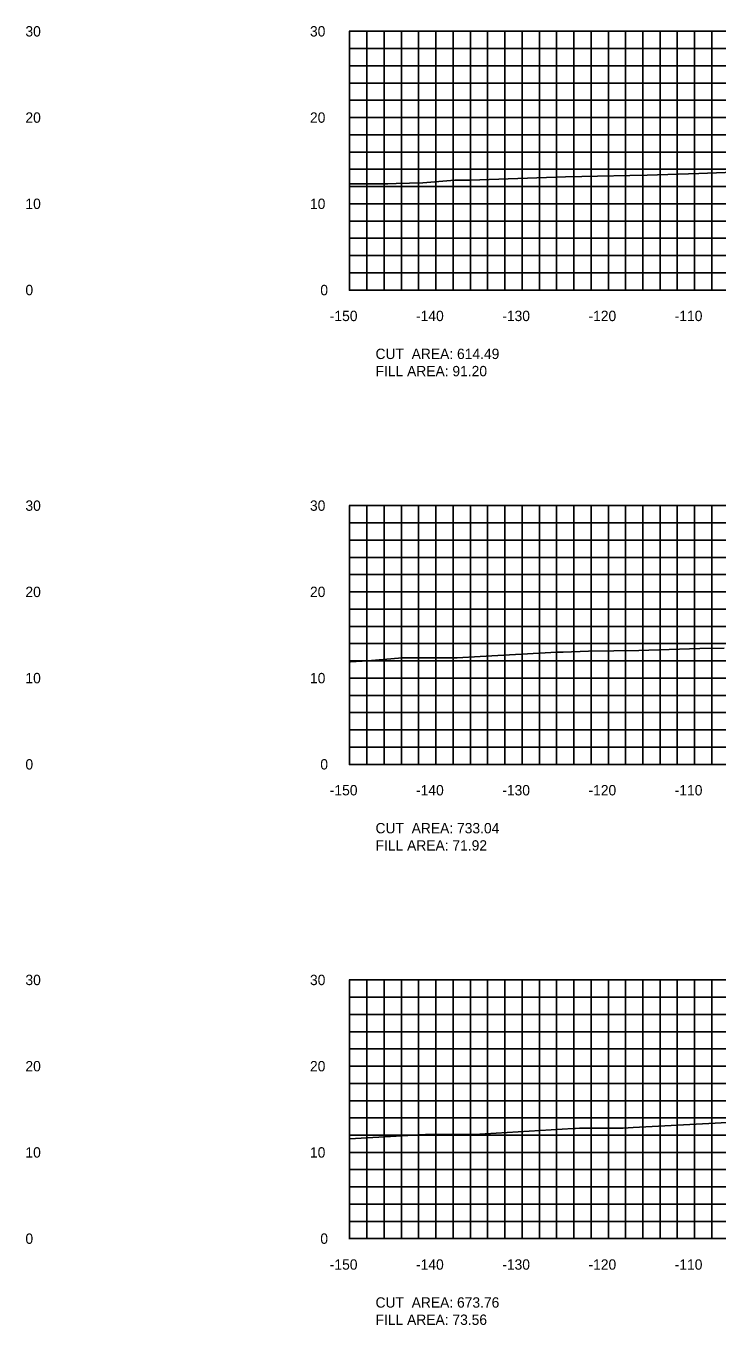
# Model space of a CAD drawing. Extents: x 1800880 to 1818864, y 245271 to 250560.
# Drawn here: x 1805163.5 to 1805243.6, y 250089.4 to 250240 of the extents above; entities that cross this region are included whole.
import ezdxf

# ---------------------------------------------------------------- set-up
doc = ezdxf.new("R2010")
doc.units = 0
for name, color, linetype in [('33', 7, 'Continuous'), ('CL-CNST', 7, 'Continuous'), ('DESIGN - DRAINAGE - Bridges', 7, 'Continuous'), ('DRAINAGETXT', 7, 'Continuous'), ('Level 46', 7, 'Continuous')]:
    doc.layers.add(name, color=color, linetype=linetype)

msp = doc.modelspace()

# ---------------------------------------------------------------- linework, layer by layer
at = {"layer": 'CL-CNST'}
for points in [[(1805201, 250221.75), (1805201.38, 250221.75), (1805202.91, 250221.75), (1805203.06, 250221.75), (1805203.31, 250221.75), (1805204.27, 250221.75), (1805205.43, 250221.75), (1805206.39, 250221.78), (1805209.48, 250221.88), (1805213.18, 250222.18), (1805213.88, 250222.18), (1805214.51, 250222.16), (1805214.96, 250222.17), (1805226.02, 250222.56), (1805227.92, 250222.58), (1805229.75, 250222.65), (1805233.5, 250222.71), (1805235.52, 250222.74), (1805241.49, 250222.96), (1805246.61, 250223.15)], [(1805201, 250166.33), (1805201.11, 250166.33), (1805203.12, 250166.42), (1805207.08, 250166.79), (1805211.27, 250166.79), (1805212.91, 250166.78), (1805213.47, 250166.78), (1805216.12, 250166.93), (1805225.01, 250167.42), (1805225.78, 250167.42), (1805228.7, 250167.54), (1805231.64, 250167.6), (1805234.53, 250167.65), (1805238.07, 250167.76), (1805241.6, 250167.85), (1805244.44, 250167.89)], [(1805201, 250111.02), (1805209.79, 250111.51), (1805210.14, 250111.51), (1805210.72, 250111.51), (1805212.92, 250111.51), (1805213.89, 250111.51), (1805215.29, 250111.51), (1805215.45, 250111.51), (1805226.91, 250112.19), (1805227.18, 250112.2), (1805227.67, 250112.23), (1805228.43, 250112.23), (1805230.16, 250112.23), (1805231.57, 250112.23), (1805232.41, 250112.23), (1805232.71, 250112.23), (1805233.88, 250112.3), (1805243.39, 250112.82), (1805256.4, 250113.56)]]:
    msp.add_lwpolyline(points, dxfattribs=at)
at = {"layer": 'DESIGN - DRAINAGE - Bridges'}
for p, q in [((1805200.94, 250239.43), (1805201, 250239.43)), ((1805201, 250209.43), (1805201, 250239.43)), ((1805200.94, 250229.43), (1805201, 250229.43)), ((1805200.94, 250219.43), (1805201, 250219.43)), ((1805200.94, 250209.43), (1805201, 250209.43)), ((1805201, 250209.43), (1805501, 250209.43)), ((1805201, 250209.37), (1805201, 250209.43)), ((1805211, 250209.37), (1805211, 250209.43)), ((1805221, 250209.37), (1805221, 250209.43)), ((1805231, 250209.37), (1805231, 250209.43)), ((1805241, 250209.37), (1805241, 250209.43)), ((1805200.94, 250184.43), (1805201, 250184.43)), ((1805201, 250154.43), (1805201, 250184.43)), ((1805200.94, 250174.43), (1805201, 250174.43)), ((1805200.94, 250164.43), (1805201, 250164.43)), ((1805200.94, 250154.43), (1805201, 250154.43)), ((1805201, 250154.43), (1805501, 250154.43)), ((1805201, 250154.37), (1805201, 250154.43)), ((1805211, 250154.37), (1805211, 250154.43)), ((1805221, 250154.37), (1805221, 250154.43)), ((1805231, 250154.37), (1805231, 250154.43)), ((1805241, 250154.37), (1805241, 250154.43)), ((1805200.94, 250129.43), (1805201, 250129.43)), ((1805201, 250099.43), (1805201, 250129.43)), ((1805200.94, 250119.43), (1805201, 250119.43)), ((1805200.94, 250109.43), (1805201, 250109.43)), ((1805200.94, 250099.43), (1805201, 250099.43)), ((1805201, 250099.43), (1805501, 250099.43)), ((1805201, 250099.37), (1805201, 250099.43)), ((1805211, 250099.37), (1805211, 250099.43)), ((1805221, 250099.37), (1805221, 250099.43)), ((1805231, 250099.37), (1805231, 250099.43)), ((1805241, 250099.37), (1805241, 250099.43))]:
    msp.add_line(p, q, dxfattribs=at)
at = {"layer": 'Level 46'}
for p, q in [((1805201, 250239.43), (1805501, 250239.43)), ((1805201, 250209.43), (1805201, 250239.43)), ((1805203, 250209.43), (1805203, 250239.43)), ((1805205, 250209.43), (1805205, 250239.43)), ((1805207, 250209.43), (1805207, 250239.43)), ((1805209, 250209.43), (1805209, 250239.43)), ((1805211, 250209.43), (1805211, 250239.43)), ((1805213, 250209.43), (1805213, 250239.43)), ((1805215, 250209.43), (1805215, 250239.43)), ((1805217, 250209.43), (1805217, 250239.43)), ((1805219, 250209.43), (1805219, 250239.43)), ((1805221, 250209.43), (1805221, 250239.43)), ((1805223, 250209.43), (1805223, 250239.43)), ((1805225, 250209.43), (1805225, 250239.43)), ((1805227, 250209.43), (1805227, 250239.43)), ((1805229, 250209.43), (1805229, 250239.43)), ((1805231, 250209.43), (1805231, 250239.43)), ((1805233, 250209.43), (1805233, 250239.43)), ((1805235, 250209.43), (1805235, 250239.43)), ((1805237, 250209.43), (1805237, 250239.43)), ((1805239, 250209.43), (1805239, 250239.43)), ((1805241, 250209.43), (1805241, 250239.43)), ((1805243, 250209.43), (1805243, 250239.43)), ((1805201, 250237.43), (1805501, 250237.43)), ((1805201, 250235.43), (1805501, 250235.43)), ((1805201, 250233.43), (1805501, 250233.43)), ((1805201, 250231.43), (1805501, 250231.43)), ((1805201, 250229.43), (1805501, 250229.43)), ((1805201, 250227.43), (1805501, 250227.43)), ((1805201, 250225.43), (1805501, 250225.43)), ((1805201, 250223.43), (1805501, 250223.43)), ((1805201, 250221.43), (1805501, 250221.43)), ((1805201, 250219.43), (1805501, 250219.43)), ((1805201, 250217.43), (1805501, 250217.43)), ((1805201, 250215.43), (1805501, 250215.43)), ((1805201, 250213.43), (1805501, 250213.43)), ((1805201, 250211.43), (1805501, 250211.43)), ((1805201, 250209.43), (1805501, 250209.43)), ((1805201, 250184.43), (1805501, 250184.43)), ((1805201, 250154.43), (1805201, 250184.43)), ((1805203, 250154.43), (1805203, 250184.43)), ((1805205, 250154.43), (1805205, 250184.43)), ((1805207, 250154.43), (1805207, 250184.43)), ((1805209, 250154.43), (1805209, 250184.43)), ((1805211, 250154.43), (1805211, 250184.43)), ((1805213, 250154.43), (1805213, 250184.43)), ((1805215, 250154.43), (1805215, 250184.43)), ((1805217, 250154.43), (1805217, 250184.43)), ((1805219, 250154.43), (1805219, 250184.43)), ((1805221, 250154.43), (1805221, 250184.43)), ((1805223, 250154.43), (1805223, 250184.43)), ((1805225, 250154.43), (1805225, 250184.43)), ((1805227, 250154.43), (1805227, 250184.43)), ((1805229, 250154.43), (1805229, 250184.43)), ((1805231, 250154.43), (1805231, 250184.43)), ((1805233, 250154.43), (1805233, 250184.43)), ((1805235, 250154.43), (1805235, 250184.43)), ((1805237, 250154.43), (1805237, 250184.43)), ((1805239, 250154.43), (1805239, 250184.43)), ((1805241, 250154.43), (1805241, 250184.43)), ((1805243, 250154.43), (1805243, 250184.43)), ((1805201, 250182.43), (1805501, 250182.43)), ((1805201, 250180.43), (1805501, 250180.43)), ((1805201, 250178.43), (1805501, 250178.43)), ((1805201, 250176.43), (1805501, 250176.43)), ((1805201, 250174.43), (1805501, 250174.43)), ((1805201, 250172.43), (1805501, 250172.43)), ((1805201, 250170.43), (1805501, 250170.43)), ((1805201, 250168.43), (1805501, 250168.43)), ((1805201, 250166.43), (1805501, 250166.43)), ((1805201, 250164.43), (1805501, 250164.43)), ((1805201, 250162.43), (1805501, 250162.43)), ((1805201, 250160.43), (1805501, 250160.43)), ((1805201, 250158.43), (1805501, 250158.43)), ((1805201, 250156.43), (1805501, 250156.43)), ((1805201, 250154.43), (1805501, 250154.43)), ((1805201, 250129.43), (1805501, 250129.43)), ((1805201, 250099.43), (1805201, 250129.43)), ((1805203, 250099.43), (1805203, 250129.43)), ((1805205, 250099.43), (1805205, 250129.43)), ((1805207, 250099.43), (1805207, 250129.43)), ((1805209, 250099.43), (1805209, 250129.43)), ((1805211, 250099.43), (1805211, 250129.43)), ((1805213, 250099.43), (1805213, 250129.43)), ((1805215, 250099.43), (1805215, 250129.43)), ((1805217, 250099.43), (1805217, 250129.43)), ((1805219, 250099.43), (1805219, 250129.43)), ((1805221, 250099.43), (1805221, 250129.43)), ((1805223, 250099.43), (1805223, 250129.43)), ((1805225, 250099.43), (1805225, 250129.43)), ((1805227, 250099.43), (1805227, 250129.43)), ((1805229, 250099.43), (1805229, 250129.43)), ((1805231, 250099.43), (1805231, 250129.43)), ((1805233, 250099.43), (1805233, 250129.43)), ((1805235, 250099.43), (1805235, 250129.43)), ((1805237, 250099.43), (1805237, 250129.43)), ((1805239, 250099.43), (1805239, 250129.43)), ((1805241, 250099.43), (1805241, 250129.43)), ((1805243, 250099.43), (1805243, 250129.43)), ((1805201, 250127.43), (1805501, 250127.43)), ((1805201, 250125.43), (1805501, 250125.43)), ((1805201, 250123.43), (1805501, 250123.43)), ((1805201, 250121.43), (1805501, 250121.43)), ((1805201, 250119.43), (1805501, 250119.43)), ((1805201, 250117.43), (1805501, 250117.43)), ((1805201, 250115.43), (1805501, 250115.43)), ((1805201, 250113.43), (1805501, 250113.43)), ((1805201, 250111.43), (1805501, 250111.43)), ((1805201, 250109.43), (1805501, 250109.43)), ((1805201, 250107.43), (1805501, 250107.43)), ((1805201, 250105.43), (1805501, 250105.43)), ((1805201, 250103.43), (1805501, 250103.43)), ((1805201, 250101.43), (1805501, 250101.43)), ((1805201, 250099.43), (1805501, 250099.43))]:
    msp.add_line(p, q, dxfattribs=at)

# ---------------------------------------------------------------- texts
for s, p in [('-150', (1805198.7, 250205.83)), ('-140', (1805208.7, 250205.83)), ('-130', (1805218.7, 250205.83)), ('-120', (1805228.7, 250205.83)), ('-110', (1805238.7, 250205.83)), ('-150', (1805198.7, 250150.83)), ('-140', (1805208.7, 250150.83)), ('-130', (1805218.7, 250150.83)), ('-120', (1805228.7, 250150.83)), ('-110', (1805238.7, 250150.83)), ('-150', (1805198.7, 250095.83)), ('-140', (1805208.7, 250095.83)), ('-130', (1805218.7, 250095.83)), ('-120', (1805228.7, 250095.83)), ('-110', (1805238.7, 250095.83))]:
    msp.add_text(s, height=1.2).set_placement(p)
at = {"layer": '33'}
for s, p in [('30', (1805163.4, 250238.83)), ('30', (1805196.4, 250238.83)), ('20', (1805163.4, 250228.83)), ('20', (1805196.4, 250228.83)), ('10', (1805163.4, 250218.83)), ('10', (1805196.4, 250218.83)), ('0', (1805163.4, 250208.83)), ('0', (1805197.6, 250208.83)), ('30', (1805163.4, 250183.83)), ('30', (1805196.4, 250183.83)), ('20', (1805163.4, 250173.83)), ('20', (1805196.4, 250173.83)), ('10', (1805163.4, 250163.83)), ('10', (1805196.4, 250163.83)), ('0', (1805163.4, 250153.83)), ('0', (1805197.6, 250153.83)), ('30', (1805163.4, 250128.83)), ('30', (1805196.4, 250128.83)), ('20', (1805163.4, 250118.83)), ('20', (1805196.4, 250118.83)), ('10', (1805163.4, 250108.83)), ('10', (1805196.4, 250108.83)), ('0', (1805163.4, 250098.83)), ('0', (1805197.6, 250098.83))]:
    msp.add_text(s, height=1.2, dxfattribs=at).set_placement(p)
at = {"layer": 'DESIGN - DRAINAGE - Bridges'}
for p in [(1805201, 250209.43), (1805201, 250154.43), (1805201, 250099.43)]:
    msp.add_text('-', height=0.0001, dxfattribs=at).set_placement(p)
at = {"layer": 'DRAINAGETXT'}
for s, p in [('CUT  AREA: 614.49', (1805204, 250201.43)), ('FILL AREA: 91.20', (1805204, 250199.43)), ('CUT  AREA: 733.04', (1805204, 250146.43)), ('FILL AREA: 71.92', (1805204, 250144.43)), ('CUT  AREA: 673.76', (1805204, 250091.43)), ('FILL AREA: 73.56', (1805204, 250089.43))]:
    msp.add_text(s, height=1.2, dxfattribs=at).set_placement(p)

doc.saveas('drawing.dxf')
